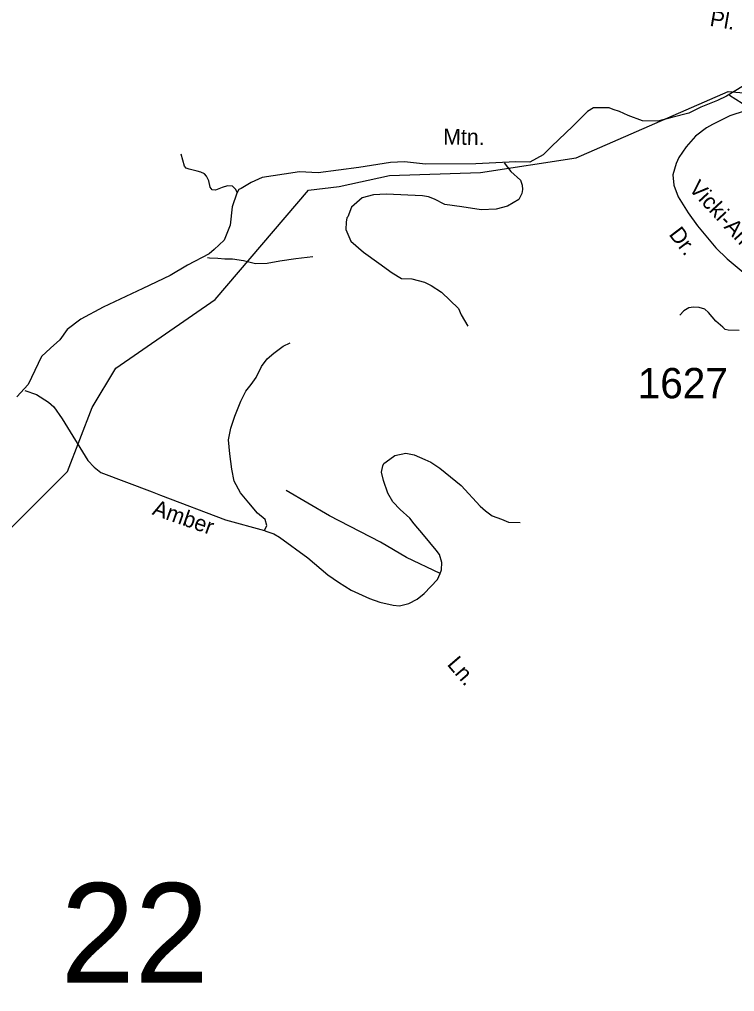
# Model space of a CAD drawing. Extents: x 884530 to 1028605, y 526725 to 653634.
# Drawn here: x 962469 to 965416, y 616006 to 620013 of the extents above; entities that cross this region are included whole.
import ezdxf

# ---------------------------------------------------------------- set-up
doc = ezdxf.new("R2010")
doc.units = 0
for name, color, linetype in [('Exist Hydrographic Creek Single Shore', 7, 'Continuous'), ('Exist Road Non-System Type 51', 7, 'Continuous'), ('Exist Road Non-System Type 51 Label', 7, 'Continuous'), ('Exist Road Secondary Structure Standard Bridge Number Label', 7, 'Continuous'), ('Exist Road Secondary Type 51 Attributed', 7, 'Continuous'), ('Exist Road Secondary Type 51 Label', 7, 'Continuous'), ('Exist Road Secondary Type 51 Number Label', 7, 'Continuous')]:
    doc.layers.add(name, color=color, linetype=linetype)

msp = doc.modelspace()

# ---------------------------------------------------------------- linework, layer by layer
at = {"layer": 'Exist Hydrographic Creek Single Shore'}
msp.add_lwpolyline([(962144.8, 615584.1), (962222.6, 616147), (962224.3, 616439.1), (962129.4, 616824.9), (961968.1, 617221.9), (961955.7, 617350.2), (962218.8, 617722.3), (962382.2, 617866.7), (962667.3, 618149.8), (962768.2, 618413.6), (962865.3, 618575.7), (963275.3, 618858.9), (963659.6, 619310.2), (963786.9, 619325), (963993.6, 619370.2), (964369.5, 619382.3), (964763.4, 619443.3), (965389.9, 619716.2), (965739, 619686.3)], dxfattribs=at)
at = {"layer": 'Exist Road Non-System Type 51'}
for points in [[(965395.7, 619701.4), (965473.6, 619652.4)], [(965460.5, 619636.2), (965396.8, 619615.5), (965325.7, 619580.8), (965300.7, 619567.1), (965255.2, 619532.2), (965216.3, 619488.6), (965187.3, 619443.6), (965175.9, 619420.1), (965162.2, 619373), (965165.9, 619330.8), (965183.5, 619282), (965224.6, 619216.3), (965263.1, 619161.9), (965339.2, 619071.9), (965385.4, 619027), (965477.1, 618951.4)], [(963367.2, 619299.1), (963359.7, 619313.6), (963346.6, 619325.7), (963326.1, 619327.1), (963304.2, 619321), (963277, 619309.4), (963262.7, 619310.8), (963254.5, 619321.7), (963249.1, 619348.2), (963240.2, 619367.4), (963231.3, 619377.6), (963216.3, 619384.4), (963201.3, 619388.5), (963167.9, 619396.7), (963155.6, 619400.1), (963148.8, 619408.3), (963135.2, 619458)], [(964467, 619422.7), (964493.5, 619387.2), (964534.4, 619351.1), (964541.2, 619329.9), (964541.9, 619312.9), (964540, 619295.8), (964526.9, 619270.9), (964480.7, 619244), (964434.3, 619230.7), (964371.8, 619228.6), (964292.4, 619240.6), (964222.2, 619250.8), (964179.9, 619272), (964155.3, 619281.5), (964130.7, 619286.3), (963980.1, 619293.1), (963927.6, 619290.3), (963881.9, 619277.4), (963836.9, 619239.9), (963822.4, 619200.2), (963818.4, 619195.5), (963815, 619177.8), (963813.9, 619147.4), (963834.4, 619099.9), (963886.5, 619054.5), (963950, 619009.2), (964004.4, 618968.4), (964042.9, 618945.7), (964086, 618943.5), (964138.2, 618929.8), (964165.4, 618916.2), (964208.4, 618889), (964278.4, 618822.3), (964290, 618796.1), (964317.3, 618748.5)], [(963243.7, 619032.3), (963252.6, 619030.5), (963286.7, 619028.9), (963315.2, 619026.5), (963346.2, 619026.5), (963392.1, 619019), (963441.7, 619007.8), (963489.7, 619009.2), (963541.9, 619018.3), (963607.6, 619027.3), (963677.9, 619036.4)], [(965435, 618730.4), (965389.5, 618732.3), (965377.4, 618735.7), (965368.3, 618744.3), (965339.2, 618769.1), (965309.4, 618805.6), (965293.7, 618818.3), (965270, 618825.6), (965246.9, 618826.8), (965227.4, 618825), (965207.3, 618812.2), (965191, 618794.6)], [(963478.3, 617905.9), (963488.6, 617926.8), (963481.6, 617952.1), (963450.5, 617977.8), (963414.4, 618020.2), (963380.2, 618061.3), (963354.1, 618109.9), (963344, 618159.1), (963336.4, 618223), (963330, 618280.8), (963339.3, 618328.6), (963356, 618377.6), (963380.9, 618440.1), (963401.3, 618480.9), (963424, 618508.1), (963444.4, 618537.6), (963467, 618582.9), (963489.7, 618614.7), (963517, 618637.4), (963555.5, 618666.8), (963585, 618680.4)], [(962490.8, 618483.4), (962539.5, 618467.2), (962588.7, 618435.7), (962610, 618416.6), (962645.2, 618367.3), (962750.7, 618195.7), (962776, 618168), (962803.8, 618145.8), (963016.1, 618065.3), (963049.8, 618052.5), (963318, 617950.8), (963478.3, 617905.9)], [(964202.5, 617728.8), (964209, 617743.8), (964209.2, 617774), (964199.5, 617807.7), (964185.9, 617825.9), (964133.7, 617889.2), (964095.3, 617934.6), (964078.1, 617957), (964037.4, 617993), (964007.6, 618024.9), (963987.3, 618060.9), (963969, 618113.1), (963961.5, 618146.4), (963966.1, 618173.5), (963970.8, 618182.5), (963980.3, 618189.3), (964015.8, 618215.6), (964061.1, 618224.8), (964095, 618217.9), (964140, 618199.5), (964164.2, 618187.9), (964201.4, 618163.9), (964289.5, 618091.8), (964368.4, 618006.6), (964390, 617987), (964417.1, 617966.7), (964455.6, 617952.7), (964485, 617941.3), (964532.6, 617939.1)], [(964202.5, 617728.8), (964064.2, 617795.3), (963957.1, 617858.4), (963746, 617966.4), (963568.3, 618071.3)], [(963478.3, 617905.9), (963484.9, 617904.1), (963517.5, 617892.1), (963541, 617878.5), (963656.7, 617794.2), (963740.5, 617724), (963783.6, 617693.2), (963836.1, 617661.1), (963911.4, 617626.3), (963953.6, 617610.5), (964009.1, 617598.1), (964035.8, 617596.4), (964073.8, 617605.5), (964107.5, 617622.7), (964137.4, 617646.9), (964191.9, 617704.8), (964202.5, 617728.8)]]:
    msp.add_lwpolyline(points, dxfattribs=at)
at = {"layer": 'Exist Road Secondary Type 51 Attributed'}
msp.add_lwpolyline([(965453, 619739.1), (965383.2, 619697.7), (965346.5, 619678.8), (965277.8, 619651.2), (965227.9, 619627.7), (965157.4, 619608.6), (965100.1, 619593.9), (965037, 619595.3), (964978.2, 619617.4), (964941.5, 619633.6), (964915.8, 619642.6), (964900.1, 619649.1), (964834.3, 619649.7), (964810.8, 619633.6), (964747.7, 619571.8), (964662.5, 619491), (964627.2, 619455.7), (964571.9, 619424.9), (964514.7, 619426.4), (964349.2, 619417.9), (964143, 619417.1), (964055.7, 619426.4), (963998.7, 619423.2), (963972.4, 619420.2), (963867.7, 619402.9), (963700.3, 619381.5), (963622.5, 619384.5), (963559.4, 619375.6), (963469.8, 619362.4), (963424.2, 619341.8), (963383.1, 619316.9), (963373.2, 619312.4), (963364.7, 619296.8), (963344.9, 619240.4), (963337.6, 619165.5), (963312.4, 619103), (963271, 619064.4), (963251, 619046.5), (963160.9, 619000.3), (963090.5, 618957.7), (962977.4, 618904.8), (962814.4, 618826.9), (962721.8, 618778.4), (962666, 618735.8), (962635.2, 618693.2), (962597, 618657.9), (962559, 618624.1), (962504.8, 618507.8), (962457.9, 618457.1)], dxfattribs=at)

# ---------------------------------------------------------------- texts
at = {"layer": 'Exist Road Non-System Type 51 Label'}
for s, height, rotation, p in [('Pl.', 65.62, 350.1322, (965311.3, 619987.6)), ('Vicki-Ambrose', 65.617, 312.7237, (965224.4, 619313.8)), ('Dr.', 65.62, 307.2787, (965143.1, 619127)), ('Amber', 65.62, 340.6402, (963012.4, 617973.2)), ('Ln.', 65.62, 310.6283, (964228.5, 617353.4))]:
    msp.add_text(s, height=height, rotation=rotation, dxfattribs=at).set_placement(p)
at = {"layer": 'Exist Road Secondary Structure Standard Bridge Number Label'}
msp.add_text('22', height=410.1, dxfattribs=at).set_placement((962639, 616042.9))
at = {"layer": 'Exist Road Secondary Type 51 Label'}
msp.add_text('Mtn.', height=65.62, rotation=359.4263, dxfattribs=at).set_placement((964215.1, 619497.3))
at = {"layer": 'Exist Road Secondary Type 51 Number Label'}
msp.add_text('1627', height=125, dxfattribs=at).set_placement((965017, 618451.6))

doc.saveas('drawing.dxf')
